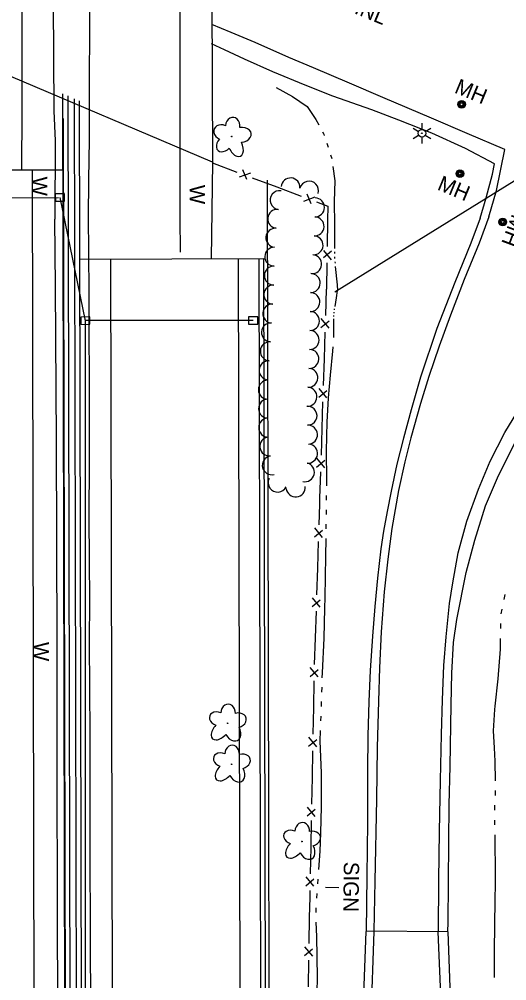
# Model space of a CAD drawing. Extents: x 589250 to 1188077, y 162953 to 363065.
# Drawn here: x 593994.6 to 594185.3, y 185053.9 to 185430 of the extents above; entities that cross this region are included whole.
import ezdxf

# ---------------------------------------------------------------- set-up
doc = ezdxf.new("R2010")
doc.units = 0
for name, color, linetype in [('E_DRN', 7, 'Continuous'), ('E_DRN_Pipe', 7, 'Continuous'), ('E_DRN_SS_UG', 7, 'Continuous'), ('E_DRN_Text', 7, 'Continuous'), ('E_FEN_P', 7, 'Continuous'), ('E_LAND_TreeLine_P', 7, 'Continuous'), ('E_LAND_Vegetation', 7, 'Continuous'), ('E_LTG', 7, 'Continuous'), ('E_RDWY', 7, 'Continuous'), ('E_RDWY_Gravel', 7, 'Continuous'), ('E_RDWY_PavtEdge', 7, 'Continuous'), ('E_SGN', 7, 'Continuous'), ('E_SGN_Text', 7, 'Continuous'), ('E_STRUCT', 7, 'Continuous'), ('E_UTL_MH', 7, 'Continuous'), ('E_UTL_MH_Text', 7, 'Continuous'), ('E_WAL', 7, 'Continuous'), ('E_WAL_Text', 7, 'Continuous'), ('E_WTR_FlowLine', 7, 'Continuous'), ('P_RDWY_BarrierConc', 7, 'Continuous')]:
    doc.layers.add(name, color=color, linetype=linetype)

msp = doc.modelspace()

# ---------------------------------------------------------------- linework, layer by layer
at = {"layer": 'E_DRN'}
for p, q in [((594012.32, 185361.76), (594008.74, 185361.74)), ((594008.74, 185361.74), (594008.75, 185358.88)), ((594012.34, 185358.9), (594012.32, 185361.76)), ((594008.75, 185358.88), (594012.34, 185358.9)), ((594022.26, 185313.55), (594018.68, 185313.53)), ((594018.68, 185313.53), (594018.69, 185310.67)), ((594022.28, 185310.69), (594022.26, 185313.55)), ((594087.92, 185313.59), (594084.33, 185313.57)), ((594084.33, 185313.57), (594084.35, 185310.71)), ((594087.93, 185310.73), (594087.92, 185313.59)), ((594018.69, 185310.67), (594022.28, 185310.69)), ((594084.35, 185310.71), (594087.93, 185310.73))]:
    msp.add_line(p, q, dxfattribs=at)
at = {"layer": 'E_DRN_Pipe'}
msp.add_line((594012.97, 184949.54), (594011.98, 185391.21), dxfattribs=at)
at = {"layer": 'E_DRN_SS_UG'}
for p, q in [((593941.56, 185359.72), (594009.98, 185360.34)), ((594010.5, 185360.31), (594020.38, 185312.01)), ((594086.1, 185312.14), (594020.38, 185312.13)), ((594020.44, 185312.13), (594020.44, 184980.13))]:
    msp.add_line(p, q, dxfattribs=at)
msp.add_lwpolyline([(594118.07, 185323.37), (594210.17, 185380.44)], dxfattribs=at)
at = {"layer": 'E_FEN_P'}
for p, q in [((594070.19, 185373.85), (594079.8, 185370.25)), ((594080.77, 185368.35), (594085.21, 185370.01)), ((594082.02, 185371.21), (594083.47, 185367.41)), ((594085.75, 185368.02), (594095.35, 185364.41)), ((594095.35, 185364.41), (594104.96, 185360.81)), ((594105.94, 185358.91), (594110.37, 185360.57)), ((594107.18, 185361.77), (594108.63, 185357.97)), ((594110.91, 185358.58), (594115.31, 185356.93)), ((594115.31, 185356.93), (594115.23, 185351.37)), ((594115.23, 185351.37), (594115.07, 185341.11)), ((594113.61, 185339.55), (594116.67, 185335.93)), ((594116.72, 185339.34), (594113.64, 185336.7)), ((594114.98, 185334.76), (594114.83, 185324.5)), ((594114.5, 185314.07), (594114.83, 185324.5)), ((594112.66, 185309.45), (594115.84, 185312.08)), ((594115.81, 185309.18), (594112.76, 185312.91)), ((594113.98, 185297.2), (594114.3, 185307.62)), ((594113.65, 185286.78), (594113.98, 185297.2)), ((594114.96, 185281.89), (594111.91, 185285.61)), ((594111.8, 185282.15), (594114.98, 185284.79)), ((594113.12, 185269.91), (594113.45, 185280.33)), ((594112.8, 185259.48), (594113.12, 185269.91)), ((594110.95, 185254.86), (594114.13, 185257.49)), ((594114.11, 185254.59), (594111.06, 185258.32)), ((594112.27, 185242.61), (594112.6, 185253.03)), ((594111.94, 185232.19), (594112.2, 185240.26)), ((594112.2, 185240.26), (594112.27, 185242.61)), ((594110.09, 185227.56), (594113.27, 185230.19)), ((594113.24, 185227.3), (594110.2, 185231.03)), ((594111.4, 185215.32), (594111.73, 185225.74)), ((594111.06, 185204.9), (594111.4, 185215.32)), ((594109.21, 185200.27), (594112.39, 185202.9)), ((594112.37, 185200), (594109.32, 185203.73)), ((594110.52, 185188.02), (594110.86, 185198.44)), ((594110.19, 185177.6), (594110.52, 185188.02)), ((594111.53, 185172.72), (594108.44, 185176.42)), ((594108.37, 185172.95), (594111.52, 185175.62)), ((594109.83, 185160.72), (594110.04, 185171.15)), ((594109.63, 185150.3), (594109.83, 185160.72)), ((594107.83, 185145.65), (594110.98, 185148.32)), ((594110.99, 185145.42), (594107.9, 185149.11)), ((594109.29, 185133.42), (594109.5, 185143.85)), ((594109.09, 185123), (594109.29, 185133.42)), ((594107.29, 185118.35), (594110.44, 185121.02)), ((594110.45, 185118.12), (594107.36, 185121.81)), ((594108.76, 185106.12), (594108.96, 185116.54)), ((594108.55, 185095.69), (594108.76, 185106.12)), ((594106.76, 185091.04), (594109.91, 185093.71)), ((594109.92, 185090.82), (594106.82, 185094.51)), ((594108.23, 185078.81), (594108.37, 185086.45)), ((594108.37, 185086.45), (594108.42, 185089.24)), ((594108.04, 185068.39), (594108.23, 185078.81)), ((594109.42, 185063.51), (594106.32, 185067.2)), ((594106.26, 185063.74), (594109.4, 185066.41)), ((594107.74, 185051.51), (594107.93, 185061.94))]:
    msp.add_line(p, q, dxfattribs=at)
at = {"layer": 'E_LAND_TreeLine_P'}
for centre, start, end in [((594100.74, 185364.24), 355.2652, 175.2652), ((594108, 185362.95), 343.4806, 163.4806), ((594096.51, 185359.28), 81.7662, 261.7662), ((594110.32, 185356.43), 269.3738, 89.3738), ((594095.52, 185351.93), 84.6528, 264.6528), ((594110.17, 185349.01), 266.9668, 86.9668), ((594094.82, 185344.55), 84.6528, 264.6528), ((594109.78, 185341.61), 266.9668, 86.9668), ((594094.4, 185337.15), 88.8064, 268.8064), ((594109.21, 185334.21), 265.0852, 85.0852), ((594094.24, 185329.73), 88.8064, 268.8064), ((594108.66, 185326.82), 268.7328, 88.7328), ((594094.04, 185322.32), 86.3713, 266.3713), ((594108.5, 185319.4), 268.7328, 88.7328), ((594093.58, 185314.91), 86.3713, 266.3713), ((594108.35, 185311.98), 269.1048, 89.1048), ((594093.11, 185307.51), 86.3713, 266.3713), ((594108.23, 185304.57), 269.1048, 89.1048), ((594092.64, 185300.11), 86.3713, 266.3713), ((594108.1, 185297.15), 267.1441, 87.1441), ((594092.17, 185292.7), 86.3713, 266.3713), ((594107.73, 185289.74), 267.1441, 87.1441), ((594091.87, 185285.11), 90.5096, 270.5096), ((594107.36, 185282.33), 267.1441, 87.1441), ((594091.94, 185277.7), 90.5096, 270.5096), ((594107.4, 185274.92), 271.1063, 91.1063), ((594092, 185270.28), 90.5096, 270.5096), ((594107.6, 185267.5), 272.8854, 92.8854), ((594092.48, 185262.89), 96.9138, 276.9138), ((594107.59, 185260.11), 263.935, 83.935), ((594093.42, 185255.53), 103.861, 283.861), ((594106.39, 185252.8), 257.1364, 77.1364), ((594095.7, 185248.74), 154.3653, 334.3653), ((594102.75, 185246.84), 186.0859, 6.0859)]:
    msp.add_arc(centre, 3.71, start, end, dxfattribs=at)
at = {"layer": 'E_LAND_Vegetation'}
for centre in [(594077.74, 185384.15), (594076.15, 185154.62), (594077.72, 185138.57), (594105.21, 185108.33)]:
    msp.add_circle(centre, 0.128, dxfattribs=at)
for centre, major_axis, ratio in [((594078.07, 185388.04), (-0.45, -3.59), 0.782863), ((594074.1, 185385.77), (3.16, -1.4), 0.832022), ((594081.21, 185384.79), (-4.19, -0.49), 0.691916), ((594074.84, 185381.38), (2.46, 2.66), 0.716896), ((594079.16, 185380.76), (-2.02, 4.3), 0.560249), ((594076.31, 185158.6), (-0.13, -3.45), 0.832022), ((594072.5, 185156.28), (3.38, -1.3), 0.716896), ((594079.89, 185155.75), (-3.5, -0.91), 0.782863), ((594073.52, 185152.04), (3.25, 3.47), 0.560249), ((594078.03, 185151.63), (-2, 3.72), 0.691916), ((594077.88, 185142.55), (-0.13, -3.45), 0.832022), ((594074.07, 185140.23), (3.38, -1.3), 0.716896), ((594081.46, 185139.7), (-3.5, -0.91), 0.782863), ((594075.09, 185135.99), (3.25, 3.47), 0.560249), ((594079.6, 185135.57), (-2, 3.72), 0.691916), ((594101.56, 185109.99), (3.38, -1.3), 0.716896), ((594105.36, 185112.31), (-0.13, -3.45), 0.832022), ((594108.94, 185109.46), (-3.5, -0.91), 0.782863), ((594102.58, 185105.75), (3.25, 3.47), 0.560249), ((594107.08, 185105.33), (-2, 3.72), 0.691916)]:
    msp.add_ellipse(centre, major_axis=major_axis, ratio=ratio, start_param=1.570796, end_param=4.712389, dxfattribs=at)
at = {"layer": 'E_LTG'}
for p, q in [((594148.66, 185387.4), (594150.83, 185386.16)), ((594152.11, 185389.42), (594152.13, 185386.92)), ((594153.43, 185386.18), (594155.59, 185387.44)), ((594148.68, 185383.4), (594150.84, 185384.66)), ((594152.14, 185383.92), (594152.16, 185381.42)), ((594153.44, 185384.68), (594155.61, 185383.44))]:
    msp.add_line(p, q, dxfattribs=at)
for radius in [1.5, 0.125]:
    msp.add_circle((594152.13, 185385.42), radius, dxfattribs=at)
at = {"layer": 'E_RDWY'}
for p, q in [((593995.64, 185436.78), (593995.6, 185411.16)), ((594022.19, 185422.79), (594022.2, 185436.82)), ((594057.56, 185422.13), (594057.57, 185435.05)), ((594077.57, 185424.89), (594069.97, 185427.98)), ((594086.89, 185420.95), (594077.57, 185424.89)), ((594022.17, 185409.15), (594022.19, 185422.79)), ((594057.57, 185409.1), (594057.56, 185422.13)), ((594100.1, 185415.13), (594086.89, 185420.95)), ((594109.79, 185410.98), (594100.1, 185415.13)), ((593995.6, 185411.16), (593995.61, 185394.41)), ((594123.84, 185405.07), (594109.79, 185410.98)), ((594022.1, 185395.83), (594022.17, 185409.15)), ((594057.59, 185395.37), (594057.57, 185409.1)), ((594136.88, 185399.46), (594123.84, 185405.07)), ((594155.89, 185391.29), (594136.88, 185399.46)), ((593995.61, 185394.41), (593995.56, 185370.87)), ((594022.14, 185382.85), (594022.1, 185395.83)), ((594057.59, 185382.49), (594057.59, 185395.37)), ((594169.91, 185385.28), (594155.89, 185391.29)), ((594184.58, 185379.13), (594169.91, 185385.28)), ((594021.82, 185367.37), (594022.14, 185382.85)), ((594057.6, 185368.45), (594057.59, 185382.49)), ((594181.27, 185363), (594184.58, 185379.13)), ((594057.56, 185352.47), (594057.6, 185368.45)), ((594021.69, 185352.4), (594021.82, 185367.37)), ((594178.27, 185352.67), (594181.27, 185363)), ((594021.87, 185339.24), (594021.69, 185352.4)), ((594057.7, 185338.97), (594057.56, 185352.47)), ((594178.27, 185352.67), (594174.54, 185342.49)), ((594174.54, 185342.49), (594168.62, 185328.2)), ((594022.03, 185322.65), (594021.87, 185339.24)), ((594168.62, 185328.2), (594163.36, 185314.31)), ((594022, 185308.73), (594022.03, 185322.65)), ((594163.36, 185314.31), (594158.89, 185302.15)), ((594022.05, 185288.47), (594022, 185308.73)), ((594158.89, 185302.15), (594154.82, 185290.32)), ((594154.82, 185290.32), (594151.64, 185279.71)), ((594022.06, 185272.37), (594022.05, 185288.47)), ((594151.64, 185279.71), (594147.8, 185266.27)), ((594184.6, 185268.31), (594191.07, 185279.05)), ((594022.05, 185256.7), (594022.06, 185272.37)), ((594178.91, 185257.11), (594184.6, 185268.31)), ((594147.8, 185266.27), (594145.45, 185256.88)), ((594022.03, 185235.2), (594022.05, 185256.7)), ((594145.45, 185256.88), (594143.02, 185245.66)), ((594174.23, 185246.15), (594178.91, 185257.11)), ((594143.02, 185245.66), (594140.42, 185230.74)), ((594169.78, 185233.65), (594174.23, 185246.15)), ((594022.06, 185218.37), (594022.03, 185235.2)), ((594166.38, 185221.26), (594169.78, 185233.65)), ((594140.42, 185230.74), (594138.82, 185218.87)), ((594164.28, 185209.6), (594166.38, 185221.26)), ((594022.18, 185202.74), (594022.06, 185218.37)), ((594138.82, 185218.87), (594137.33, 185206.03)), ((594162.89, 185201.41), (594164.28, 185209.6)), ((594022.16, 185186.33), (594022.18, 185202.74)), ((594137.33, 185206.03), (594136.22, 185190.37)), ((594161.64, 185188.41), (594162.89, 185201.41)), ((594136.22, 185190.37), (594135.58, 185176.23)), ((594160.73, 185177.21), (594161.64, 185188.41)), ((594022.19, 185168.14), (594022.16, 185186.33)), ((594135.58, 185176.23), (594135.14, 185163.19)), ((594160.18, 185163.83), (594160.73, 185177.21)), ((594022.34, 185150.57), (594022.19, 185168.14)), ((594135.14, 185163.19), (594134.7, 185145.13)), ((594159.86, 185150.26), (594160.18, 185163.83)), ((594022.31, 185128.73), (594022.34, 185150.57)), ((594159.45, 185132.23), (594159.86, 185150.26)), ((594134.7, 185145.13), (594134.43, 185124.87)), ((594159.06, 185112.31), (594159.45, 185132.23)), ((594022.37, 185114.26), (594022.31, 185128.73)), ((594134.43, 185124.87), (594133.67, 185092.87)), ((594022.39, 185096.65), (594022.37, 185114.26)), ((594158.76, 185093.23), (594159.06, 185112.31)), ((594022.47, 185080.18), (594022.39, 185096.65)), ((594133.67, 185092.87), (594133.36, 185073.21)), ((594158.66, 185073.04), (594158.76, 185093.23)), ((594022.47, 185063.72), (594022.47, 185080.18)), ((594022.62, 185049.78), (594022.47, 185063.72))]:
    msp.add_line(p, q, dxfattribs=at)
at = {"layer": 'E_RDWY_Gravel'}
for p, q in [((594074.89, 185418.08), (594069.87, 185420.36)), ((594082.7, 185414.45), (594074.89, 185418.08)), ((594093.8, 185409.43), (594082.7, 185414.45)), ((594106.46, 185404.21), (594093.8, 185409.43)), ((594117.25, 185399.96), (594106.46, 185404.21)), ((594132.52, 185394.58), (594117.25, 185399.96)), ((594143.08, 185390.59), (594132.52, 185394.58)), ((594156.03, 185385.49), (594143.08, 185390.59)), ((594169.23, 185379.46), (594156.03, 185385.49)), ((594180.51, 185373.41), (594169.23, 185379.46)), ((594179.72, 185369.42), (594180.51, 185373.41)), ((594177.25, 185360.12), (594179.72, 185369.42)), ((594174.96, 185352.18), (594177.25, 185360.12)), ((594174.96, 185352.18), (594171.29, 185342.37)), ((594171.29, 185342.37), (594165.07, 185327.03)), ((594165.07, 185327.03), (594158.04, 185309.07)), ((594158.04, 185309.07), (594151.54, 185289.98)), ((594151.54, 185289.98), (594147.93, 185277.23)), ((594147.93, 185277.23), (594144.98, 185266.14)), ((594144.98, 185266.14), (594142.3, 185256)), ((594182.16, 185251.54), (594189.2, 185265.53)), ((594142.3, 185256), (594140.14, 185245.43)), ((594177.04, 185239.65), (594182.16, 185251.54)), ((594140.14, 185245.43), (594138.49, 185237.42)), ((594138.49, 185237.42), (594137.11, 185229.75)), ((594172.84, 185226.25), (594177.04, 185239.65)), ((594137.11, 185229.75), (594136.08, 185222.81)), ((594169.49, 185213.65), (594172.84, 185226.25)), ((594136.08, 185222.81), (594134.8, 185211.33)), ((594134.8, 185211.33), (594133.73, 185200.26)), ((594165.87, 185195.19), (594169.49, 185213.65)), ((594133.73, 185200.26), (594132.82, 185188.67)), ((594164.52, 185186.26), (594165.87, 185195.19)), ((594132.82, 185188.67), (594131.92, 185175.22)), ((594163.86, 185174.27), (594164.52, 185186.26)), ((594131.92, 185175.22), (594131.37, 185163.18)), ((594163.56, 185161.78), (594163.86, 185174.27)), ((594131.37, 185163.18), (594131.05, 185149.71)), ((594163.16, 185137.82), (594163.56, 185161.78)), ((594131.05, 185149.71), (594130.87, 185136.04)), ((594130.87, 185136.04), (594130.87, 185115.8)), ((594162.87, 185122.73), (594163.16, 185137.82)), ((594162.65, 185108.34), (594162.87, 185122.73)), ((594130.87, 185115.8), (594130.54, 185094.88)), ((594162.6, 185092.14), (594162.65, 185108.34)), ((594130.54, 185094.88), (594130.36, 185073.19)), ((594162.36, 185076.74), (594162.6, 185092.14)), ((594162.34, 185073), (594162.36, 185076.74))]:
    msp.add_line(p, q, dxfattribs=at)
at = {"layer": 'E_RDWY_PavtEdge'}
for p, q in [((593939.78, 185371.01), (594011.77, 185371.17)), ((594003.52, 183703.12), (593999.78, 185371.14)), ((594018.35, 185336.21), (594090.35, 185336.37))]:
    msp.add_line(p, q, dxfattribs=at)
for points in [[(594093.84, 184426.97), (594093.35, 184645.6), (594092.58, 184991.02), (594091.73, 185367.1)], [(594030.35, 185336.23), (594031.9, 184647.15), (594032.91, 184199.11), (594033.47, 183947.18), (594037.62, 182911.64), (594041.18, 182449.73), (594043.4, 182169.14)], [(594082.02, 183704.48), (594081.37, 183992.89), (594080.72, 184282.47), (594082.72, 184282.48), (594081.9, 184645.89), (594080.35, 185336.34)], [(594088.35, 185336.36), (594089.91, 184645.69), (594090.4, 184426.97)], [(594092.12, 184426.97), (594091.91, 184645.64), (594091.13, 184991.03), (594090.35, 185336.37)], [(594126.44, 185002.32), (594127.94, 185009.75), (594130.31, 185073.19)], [(594162.34, 185073.02), (594130.36, 185073.23)], [(594133.35, 185073.17), (594132.12, 185039.27), (594131.2, 185015.93), (594130.71, 185002.23), (594130.53, 184994.23)], [(594164.93, 184865.04), (594166.18, 184891.34), (594158.54, 185073.05)], [(594162.34, 185073), (594165.69, 184979.19), (594169.18, 184891.33), (594167.96, 184865.62)]]:
    msp.add_lwpolyline(points, dxfattribs=at)
at = {"layer": 'E_SGN'}
msp.add_line((594114.42, 185090.55), (594119.67, 185090.31), dxfattribs=at)
at = {"layer": 'E_STRUCT'}
for p, q in [((594069.25, 185594.12), (594070.2, 185374.12)), ((594070.2, 185374.12), (593947.85, 185426.12))]:
    msp.add_line(p, q, dxfattribs=at)
at = {"layer": 'E_UTL_MH'}
for centre, radius in [((594167.68, 185396.71), 1.5), ((594167.67, 185396.71), 1.22), ((594167.66, 185396.72), 0.968), ((594167.65, 185396.74), 0.605), ((594167.02, 185369.64), 1.5), ((594167.02, 185369.64), 1.22), ((594167, 185369.65), 0.968), ((594166.99, 185369.67), 0.605), ((594183.78, 185350.72), 1.5), ((594183.77, 185350.72), 1.22), ((594183.76, 185350.73), 0.968), ((594183.77, 185350.76), 0.605)]:
    msp.add_circle(centre, radius, dxfattribs=at)
at = {"layer": 'E_WAL'}
for p, q in [((594007.84, 185436.54), (594008.14, 185394.19)), ((594008.14, 185394.19), (594008.64, 185382.5)), ((594008.64, 185382.5), (594008.57, 185351.86)), ((594070.2, 185374.12), (594069.71, 185336.32)), ((594008.86, 185325.5), (594008.57, 185351.86)), ((594009.15, 185265.41), (594008.86, 185325.5)), ((594009.41, 185185.68), (594009.15, 185265.41)), ((594009.48, 185140.02), (594009.41, 185185.68)), ((594009.64, 185078.78), (594009.48, 185140.02)), ((594009.79, 185029.3), (594009.64, 185078.78))]:
    msp.add_line(p, q, dxfattribs=at)
at = {"layer": 'E_WTR_FlowLine'}
for p, q in [((594095.07, 185403.32), (594101.52, 185399.83)), ((594101.52, 185399.83), (594107.26, 185395.94)), ((594107.26, 185395.94), (594110.71, 185390.79)), ((594110.71, 185390.79), (594111.82, 185388.71)), ((594113.3, 185385.94), (594113.75, 185385.09)), ((594113.75, 185385.09), (594113.95, 185384.51)), ((594114.96, 185381.53), (594115.43, 185380.03)), ((594116.38, 185377.03), (594116.85, 185375.53)), ((594116.85, 185375.53), (594116.85, 185375.53)), ((594117.29, 185372.41), (594118.09, 185366.8)), ((594118.09, 185366.8), (594117.78, 185358.72)), ((594117.78, 185358.72), (594117.91, 185349.66)), ((594117.91, 185349.66), (594117.97, 185340.34)), ((594117.98, 185339.05), (594117.98, 185338.41)), ((594117.99, 185337.12), (594117.99, 185336.48)), ((594118.09, 185335.19), (594118.15, 185334.55)), ((594118.27, 185333.27), (594118.94, 185326.12)), ((594118.78, 185321.1), (594119.09, 185323.98)), ((594118.94, 185326.12), (594119.09, 185323.98)), ((594118.15, 185317.65), (594118.78, 185321.1)), ((594117.79, 185315.03), (594117.82, 185315.47)), ((594117.91, 185316.35), (594117.99, 185316.78)), ((594117.68, 185306.42), (594117.65, 185312.82)), ((594117.71, 185313.71), (594117.73, 185314.15)), ((594117.63, 185305.57), (594117.68, 185306.42)), ((594117.29, 185300.19), (594117.39, 185301.82)), ((594116.33, 185290.76), (594117.29, 185300.19)), ((594115.59, 185281.92), (594116.33, 185290.76)), ((594115.2, 185274.71), (594115.59, 185281.92)), ((594115.07, 185272.48), (594115.2, 185274.71)), ((594114.87, 185261.09), (594115.07, 185272.48)), ((594114.93, 185249.85), (594114.87, 185261.09)), ((594114.91, 185247.5), (594114.93, 185249.85)), ((594114.85, 185241.87), (594114.87, 185243.75)), ((594114.8, 185236.46), (594114.82, 185238.12)), ((594114.8, 185236.24), (594114.8, 185236.46)), ((594114.71, 185230.61), (594114.74, 185232.48)), ((594114.54, 185220.03), (594114.65, 185226.85)), ((594114.29, 185203.78), (594114.54, 185220.03)), ((594114.18, 185199.64), (594114.29, 185203.78)), ((594184.29, 185203.09), (594184.66, 185204.98)), ((594113.88, 185187.85), (594114.18, 185199.64)), ((594183.18, 185197.42), (594183.55, 185199.31)), ((594183.02, 185191.65), (594183.06, 185193.58)), ((594113.25, 185174.34), (594113.88, 185187.85)), ((594182.88, 185183.61), (594182.95, 185187.8)), ((594181.91, 185172), (594182.88, 185183.61)), ((594113.19, 185172.44), (594113.25, 185174.34)), ((594113.01, 185166.81), (594113.07, 185168.69)), ((594180.75, 185161.25), (594181.91, 185172)), ((594112.83, 185161.19), (594112.84, 185161.54)), ((594112.84, 185161.54), (594112.89, 185163.06)), ((594180.67, 185160.01), (594180.75, 185161.25)), ((594112.63, 185155.56), (594112.7, 185157.43)), ((594180.15, 185151.6), (594180.67, 185160.01)), ((594112.36, 185147.63), (594112.51, 185151.81)), ((594180.5, 185145.06), (594180.15, 185151.6)), ((594112.85, 185135.23), (594112.36, 185147.63)), ((594180.78, 185139.75), (594180.5, 185145.06)), ((594180.89, 185132.15), (594180.78, 185139.75)), ((594112.89, 185124.6), (594112.85, 185135.23)), ((594180.88, 185126.38), (594180.96, 185127.61)), ((594180.96, 185127.61), (594180.95, 185128.3)), ((594112.9, 185121.89), (594112.89, 185124.6)), ((594112.54, 185111.71), (594112.9, 185121.89)), ((594180.7, 185120.61), (594180.69, 185122.53)), ((594180.73, 185114.83), (594180.72, 185116.76)), ((594112.4, 185104.57), (594112.54, 185111.71)), ((594180.88, 185094.3), (594180.75, 185110.98)), ((594111.81, 185097.41), (594112.4, 185104.57)), ((594111.42, 185091.79), (594111.54, 185093.66)), ((594180.76, 185083.07), (594180.88, 185094.3)), ((594111.06, 185086.17), (594111.18, 185088.04)), ((594110.78, 185081.81), (594110.82, 185082.42)), ((594180.71, 185077.92), (594180.76, 185083.07)), ((594110.79, 185080.55), (594110.78, 185081.81)), ((594111.06, 185071.17), (594110.84, 185076.79)), ((594180.5, 185063.17), (594180.71, 185077.92)), ((594111.23, 185063.24), (594111.06, 185071.17)), ((594111.28, 185055.05), (594111.23, 185063.24)), ((594180.48, 185055.16), (594180.5, 185063.17)), ((594111.2, 185049.58), (594111.28, 185055.05))]:
    msp.add_line(p, q, dxfattribs=at)
at = {"layer": 'P_RDWY_BarrierConc'}
for p, q in [((594015.52, 183703.15), (594011.71, 185400.89)), ((594017.52, 183703.15), (594013.71, 185400.03)), ((594020.02, 183703.16), (594016.21, 185398.95)), ((594022.02, 183703.16), (594018.21, 185398.08))]:
    msp.add_line(p, q, dxfattribs=at)

# ---------------------------------------------------------------- texts
at = {"layer": 'E_DRN_Text'}
msp.add_text('INL', height=6, rotation=337.5528, dxfattribs=at).set_placement((594125.34, 185432.45))
at = {"layer": 'E_SGN_Text'}
msp.add_text('SIGN', height=6, rotation=269.2751, dxfattribs=at).set_placement((594121.6, 185100.44))
at = {"layer": 'E_UTL_MH_Text'}
for rotation, p in [(337.5528, (594164.51, 185401.42)), (337.5528, (594157.8, 185363.5)), (249.4842, (594187.48, 185354.12))]:
    msp.add_text('MH', height=6, rotation=rotation, dxfattribs=at).set_placement(p)
at = {"layer": 'E_WAL_Text'}
for rotation, p in [(270.3266, (593999.63, 185368.46)), (270.3266, (594061.27, 185365.22)), (269.2751, (594000.32, 185186.5))]:
    msp.add_text('W', height=6, rotation=rotation, dxfattribs=at).set_placement(p)

doc.saveas('drawing.dxf')
